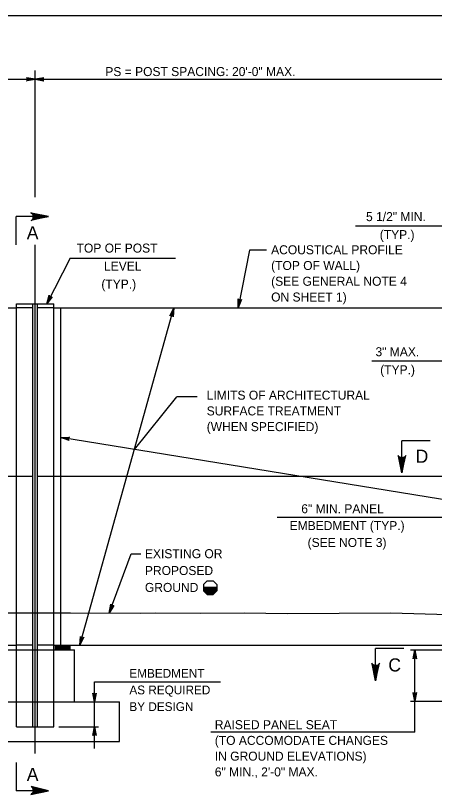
# Model space of a CAD drawing. Extents: x 3475 to 6558, y -3780 to 1166.
# Drawn here: x 3946.4 to 4089.4, y 290.8 to 556.7 of the extents above; entities that cross this region are included whole.
import ezdxf

# ---------------------------------------------------------------- set-up
doc = ezdxf.new("R2010")
doc.units = 0
doc.layers.add('1', color=7, linetype='Continuous')
doc.layers.add('2', color=7, linetype='Continuous')

msp = doc.modelspace()

# ---------------------------------------------------------------- linework, layer by layer
at = {"layer": '1'}
for p, q in [((3953.11, 494.75), (3953.11, 537.96)), ((3904.73, 534.93), (4154.88, 534.93)), ((3946.67, 478.47), (3946.67, 488.11)), ((3957.67, 488.11), (3946.67, 488.11)), ((4145.47, 484.79), (4062.52, 484.79)), ((3953.11, 304.84), (3953.11, 478.39)), ((4026.26, 476.57), (4022.44, 456.94)), ((4032.08, 476.57), (4026.26, 476.57)), ((3965.06, 473.87), (3957.06, 458.29)), ((3965.06, 473.87), (4001.01, 473.87)), ((3946.76, 340.15), (3946.76, 458.29)), ((3946.76, 458.29), (3959.46, 458.29)), ((3952.34, 313.91), (3952.34, 458.29)), ((3953.88, 313.91), (3953.88, 458.29)), ((3959.46, 340.15), (3959.46, 458.29)), ((3889.62, 456.94), (3946.76, 456.94)), ((3952.34, 456.94), (3946.76, 456.94)), ((3959.46, 456.94), (3953.88, 456.94)), ((3959.46, 456.94), (4100.36, 456.94)), ((3961.86, 341.73), (3961.86, 456.94)), ((3968.38, 341.73), (4000.44, 456.94)), ((4154.3, 438.67), (4068, 438.67)), ((3986.99, 408.59), (4001.51, 426.6)), ((4008.43, 426.6), (4001.51, 426.6)), ((4097.96, 390.58), (3961.86, 412.67)), ((4087.93, 411.58), (4078.28, 411.58)), ((4078.28, 400.57), (4078.28, 411.58)), ((3952.34, 399.34), (3889.62, 399.34)), ((4105.94, 399.34), (3953.88, 399.34)), ((4035.72, 385.5), (4092.04, 385.5)), ((3978.4, 352.75), (3985.91, 372.93)), ((3985.91, 372.93), (3989.18, 372.93)), ((4011.8, 363.73), (4010.55, 362.48)), ((4010.55, 362.48), (4010.55, 360.36)), ((4011.8, 363.73), (4013.91, 363.73)), ((4013.91, 363.73), (4015.16, 362.48)), ((4015.16, 362.48), (4015.16, 360.36)), ((4010.53, 361.54), (4015.15, 361.54)), ((4010.54, 360.84), (4015.15, 360.84)), ((4010.54, 360.74), (4015.15, 360.74)), ((4010.54, 360.64), (4015.15, 360.64)), ((4010.54, 360.54), (4015.15, 360.54)), ((4010.54, 360.44), (4015.15, 360.44)), ((4010.55, 361.34), (4015.15, 361.34)), ((4010.55, 361.24), (4015.15, 361.24)), ((4010.55, 361.14), (4015.15, 361.14)), ((4010.55, 361.04), (4015.15, 361.04)), ((4010.55, 360.94), (4015.15, 360.94)), ((4011.8, 359.11), (4010.55, 360.36)), ((4010.55, 360.34), (4015.11, 360.34)), ((4010.56, 361.44), (4015.15, 361.44)), ((4010.66, 360.24), (4015.01, 360.24)), ((4010.76, 360.14), (4014.92, 360.14)), ((4010.86, 360.04), (4014.82, 360.04)), ((4010.96, 359.94), (4014.73, 359.94)), ((4011.06, 359.84), (4014.63, 359.84)), ((4011.17, 359.74), (4014.53, 359.74)), ((4011.27, 359.64), (4014.44, 359.64)), ((4011.37, 359.54), (4014.34, 359.54)), ((4011.47, 359.44), (4014.24, 359.44)), ((4011.57, 359.34), (4014.15, 359.34)), ((4011.68, 359.24), (4014.05, 359.24)), ((4011.78, 359.14), (4013.96, 359.14)), ((4011.8, 359.11), (4013.91, 359.11)), ((4013.64, 361.54), (4015.15, 361.54)), ((4013.91, 359.11), (4015.16, 360.36)), ((3889.62, 341.73), (3946.76, 341.73)), ((3952.34, 341.73), (3946.76, 341.73)), ((3959.46, 341.73), (3953.88, 341.73)), ((3959.46, 341.73), (4100.27, 341.73)), ((3960.01, 340.15), (3960.01, 341.73)), ((3960.01, 341.55), (3965.01, 341.55)), ((3960.01, 341.35), (3965.01, 341.35)), ((3960.01, 341.15), (3965.01, 341.15)), ((3960.01, 340.95), (3965.01, 340.95)), ((3960.01, 340.75), (3965.01, 340.75)), ((3960.01, 340.55), (3965.01, 340.55)), ((3960.01, 340.35), (3965.01, 340.35)), ((3965.01, 340.15), (3965.01, 341.73)), ((4078.94, 340.62), (4069.29, 340.62)), ((4069.29, 329.62), (4069.29, 340.62)), ((3939.61, 340.15), (3966.6, 340.15)), ((3946.76, 313.91), (3946.76, 340.15)), ((3959.46, 313.91), (3959.46, 340.15)), ((3966.6, 322.41), (3966.6, 340.15)), ((4081.23, 340.15), (4091.94, 340.15)), ((4082.69, 312.08), (4082.69, 340.15)), ((3973.41, 329.28), (4016.35, 329.28)), ((3973.41, 306.54), (3973.41, 329.28)), ((3924.31, 322.41), (3981.91, 322.41)), ((3981.91, 308.91), (3981.91, 322.41)), ((4081.23, 322.69), (4091.94, 322.69)), ((3946.76, 313.91), (3959.46, 313.91)), ((3961.14, 313.91), (3974.73, 313.91)), ((4082.69, 312.08), (4013.03, 312.08)), ((3924.31, 308.91), (3981.91, 308.91)), ((3946.67, 301.74), (3946.67, 292.09)), ((3957.67, 292.09), (3946.67, 292.09))]:
    msp.add_line(p, q, dxfattribs=at)
for points in [[(3953.11, 534.93), (3950.12, 534.37), (3950.24, 534.45), (3950.35, 534.53), (3950.41, 534.63), (3950.47, 534.73), (3950.49, 534.83), (3950.51, 534.93), (3950.49, 535.03), (3950.47, 535.13), (3950.41, 535.23), (3950.35, 535.33), (3950.24, 535.41), (3950.12, 535.49), (3953.11, 534.93), (3950.24, 535.41), (3950.35, 535.33), (3953.11, 534.93), (3950.41, 535.23), (3950.47, 535.13), (3953.11, 534.93), (3950.49, 535.03), (3950.51, 534.93), (3953.11, 534.93), (3950.49, 534.83), (3950.47, 534.73), (3953.11, 534.93), (3950.41, 534.63), (3950.35, 534.53), (3953.11, 534.93), (3950.24, 534.45)], [(3953.11, 534.93), (3956.09, 534.37), (3955.98, 534.45), (3955.86, 534.53), (3955.8, 534.63), (3955.74, 534.73), (3955.72, 534.83), (3955.71, 534.93), (3955.72, 535.03), (3955.74, 535.13), (3955.8, 535.23), (3955.86, 535.33), (3955.98, 535.41), (3956.09, 535.49), (3953.11, 534.93), (3955.98, 535.41), (3955.86, 535.33), (3953.11, 534.93), (3955.8, 535.23), (3955.74, 535.13), (3953.11, 534.93), (3955.72, 535.03), (3955.71, 534.93), (3953.11, 534.93), (3955.72, 534.83), (3955.74, 534.73), (3953.11, 534.93), (3955.8, 534.63), (3955.86, 534.53), (3953.11, 534.93), (3955.98, 534.45)], [(3957.67, 488.11), (3951.72, 486.7), (3951.94, 486.89), (3952.17, 487.08), (3952.29, 487.33), (3952.4, 487.57), (3952.44, 487.81), (3952.47, 488.05), (3952.43, 488.29), (3952.4, 488.53), (3952.28, 488.77), (3952.16, 489), (3951.92, 489.19), (3951.69, 489.38), (3957.67, 488.11), (3951.92, 489.19), (3952.16, 489), (3957.67, 488.11), (3952.28, 488.77), (3952.4, 488.53), (3957.67, 488.11), (3952.43, 488.29), (3952.47, 488.05), (3957.67, 488.11), (3952.44, 487.81), (3952.4, 487.57), (3957.67, 488.11), (3952.29, 487.33), (3952.17, 487.08), (3957.67, 488.11), (3951.94, 486.89)], [(3957.06, 458.29), (3957.93, 461.2), (3957.94, 461.06), (3957.96, 460.92), (3958.02, 460.82), (3958.09, 460.72), (3958.17, 460.66), (3958.25, 460.6), (3958.35, 460.57), (3958.44, 460.54), (3958.56, 460.55), (3958.67, 460.55), (3958.8, 460.62), (3958.92, 460.69), (3957.06, 458.29), (3958.8, 460.62), (3958.67, 460.55), (3957.06, 458.29), (3958.56, 460.55), (3958.44, 460.54), (3957.06, 458.29), (3958.35, 460.57), (3958.25, 460.6), (3957.06, 458.29), (3958.17, 460.66), (3958.09, 460.72), (3957.06, 458.29), (3958.02, 460.82), (3957.96, 460.92), (3957.06, 458.29), (3957.94, 461.06)], [(4022.44, 456.94), (4022.46, 459.97), (4022.52, 459.84), (4022.58, 459.71), (4022.66, 459.64), (4022.75, 459.56), (4022.84, 459.52), (4022.94, 459.49), (4023.04, 459.49), (4023.14, 459.48), (4023.25, 459.52), (4023.36, 459.56), (4023.46, 459.66), (4023.56, 459.76), (4022.44, 456.94), (4023.46, 459.66), (4023.36, 459.56), (4022.44, 456.94), (4023.25, 459.52), (4023.14, 459.48), (4022.44, 456.94), (4023.04, 459.49), (4022.94, 459.49), (4022.44, 456.94), (4022.84, 459.52), (4022.75, 459.56), (4022.44, 456.94), (4022.66, 459.64), (4022.58, 459.71), (4022.44, 456.94), (4022.52, 459.84)], [(4000.44, 456.94), (4000.18, 453.91), (4000.09, 454.18), (3999.93, 454.34), (3999.75, 454.43), (3999.54, 454.45), (3999.32, 454.39), (3999.1, 454.21), (4000.44, 456.94), (3999.32, 454.39), (3999.54, 454.45), (4000.44, 456.94), (3999.75, 454.43), (3999.93, 454.34), (4000.44, 456.94), (4000.09, 454.18)], [(3961.86, 412.67), (3964.89, 412.75), (3964.64, 412.63), (3964.49, 412.45), (3964.42, 412.25), (3964.42, 412.05), (3964.51, 411.84), (3964.71, 411.64), (3961.86, 412.67), (3964.51, 411.84), (3964.42, 412.05), (3961.86, 412.67), (3964.42, 412.25), (3964.49, 412.45), (3961.86, 412.67), (3964.64, 412.63)], [(4078.28, 400.57), (4079.7, 406.53), (4079.5, 406.3), (4079.31, 406.07), (4079.07, 405.95), (4078.83, 405.84), (4078.59, 405.81), (4078.35, 405.77), (4078.11, 405.81), (4077.87, 405.85), (4077.63, 405.97), (4077.39, 406.09), (4077.2, 406.32), (4077.01, 406.55), (4078.28, 400.57), (4077.2, 406.32), (4077.39, 406.09), (4078.28, 400.57), (4077.63, 405.97), (4077.87, 405.85), (4078.28, 400.57), (4078.11, 405.81), (4078.35, 405.77), (4078.28, 400.57), (4078.59, 405.81), (4078.83, 405.84), (4078.28, 400.57), (4079.07, 405.95), (4079.31, 406.07), (4078.28, 400.57), (4079.5, 406.3)], [(3978.4, 352.75), (3978.92, 355.74), (3978.95, 355.6), (3978.99, 355.47), (3979.06, 355.38), (3979.14, 355.28), (3979.22, 355.23), (3979.31, 355.18), (3979.41, 355.16), (3979.51, 355.15), (3979.62, 355.17), (3979.74, 355.19), (3979.85, 355.27), (3979.97, 355.35), (3978.4, 352.75), (3979.85, 355.27), (3979.74, 355.19), (3978.4, 352.75), (3979.62, 355.17), (3979.51, 355.15), (3978.4, 352.75), (3979.41, 355.16), (3979.31, 355.18), (3978.4, 352.75), (3979.22, 355.23), (3979.14, 355.28), (3978.4, 352.75), (3979.06, 355.38), (3978.99, 355.47), (3978.4, 352.75), (3978.95, 355.6)], [(3889.62, 352.08), (3905.99, 352.53), (3918.76, 351.96), (3941.95, 352.8), (3965.21, 352.8), (3988.97, 352.7), (3994.28, 352.8), (4009.66, 352.7), (4024.41, 352.8), (4039.2, 352.58), (4074.57, 352.8), (4094.11, 352.27), (4113.91, 349.72), (4122.13, 348.3), (4134.57, 346.98), (4148.35, 345.24), (4170.86, 342.96), (4188.25, 340.82), (4270.64, 334.38), (4307.51, 334.01)], [(3968.38, 341.73), (3968.64, 344.76), (3968.73, 344.49), (3968.89, 344.33), (3969.08, 344.24), (3969.28, 344.22), (3969.5, 344.28), (3969.72, 344.46), (3968.38, 341.73), (3969.5, 344.28), (3969.28, 344.22), (3968.38, 341.73), (3969.08, 344.24), (3968.89, 344.33), (3968.38, 341.73), (3968.73, 344.49)], [(4082.69, 340.15), (4083.24, 337.16), (4083.16, 337.28), (4083.09, 337.39), (4082.99, 337.45), (4082.89, 337.51), (4082.79, 337.53), (4082.69, 337.55), (4082.59, 337.53), (4082.49, 337.51), (4082.39, 337.45), (4082.29, 337.39), (4082.21, 337.28), (4082.13, 337.16), (4082.69, 340.15), (4082.21, 337.28), (4082.29, 337.39), (4082.69, 340.15), (4082.39, 337.45), (4082.49, 337.51), (4082.69, 340.15), (4082.59, 337.53), (4082.69, 337.55), (4082.69, 340.15), (4082.79, 337.53), (4082.89, 337.51), (4082.69, 340.15), (4082.99, 337.45), (4083.09, 337.39), (4082.69, 340.15), (4083.16, 337.28)], [(4069.29, 329.62), (4070.71, 335.58), (4070.51, 335.35), (4070.32, 335.12), (4070.08, 335), (4069.84, 334.89), (4069.6, 334.85), (4069.36, 334.82), (4069.12, 334.86), (4068.88, 334.9), (4068.64, 335.02), (4068.4, 335.14), (4068.21, 335.37), (4068.02, 335.6), (4069.29, 329.62), (4068.21, 335.37), (4068.4, 335.14), (4069.29, 329.62), (4068.64, 335.02), (4068.88, 334.9), (4069.29, 329.62), (4069.12, 334.86), (4069.36, 334.82), (4069.29, 329.62), (4069.6, 334.85), (4069.84, 334.89), (4069.29, 329.62), (4070.08, 335), (4070.32, 335.12), (4069.29, 329.62), (4070.51, 335.35)], [(3973.41, 322.41), (3972.85, 325.39), (3973.01, 325.16), (3973.21, 325.04), (3973.41, 325.01), (3973.61, 325.04), (3973.81, 325.16), (3973.97, 325.39), (3973.41, 322.41), (3973.81, 325.16), (3973.61, 325.04), (3973.41, 322.41), (3973.41, 325.01), (3973.21, 325.04), (3973.41, 322.41), (3973.01, 325.16)], [(4082.69, 322.69), (4082.13, 325.67), (4082.21, 325.55), (4082.29, 325.44), (4082.39, 325.38), (4082.49, 325.32), (4082.59, 325.3), (4082.69, 325.29), (4082.79, 325.3), (4082.89, 325.32), (4082.99, 325.38), (4083.09, 325.44), (4083.16, 325.55), (4083.24, 325.67), (4082.69, 322.69), (4083.16, 325.55), (4083.09, 325.44), (4082.69, 322.69), (4082.99, 325.38), (4082.89, 325.32), (4082.69, 322.69), (4082.79, 325.3), (4082.69, 325.29), (4082.69, 322.69), (4082.59, 325.3), (4082.49, 325.32), (4082.69, 322.69), (4082.39, 325.38), (4082.29, 325.44), (4082.69, 322.69), (4082.21, 325.55)], [(3973.41, 313.91), (3973.97, 310.93), (3973.81, 311.16), (3973.61, 311.27), (3973.41, 311.31), (3973.21, 311.27), (3973.01, 311.16), (3972.85, 310.93), (3973.41, 313.91), (3973.01, 311.16), (3973.21, 311.27), (3973.41, 313.91), (3973.41, 311.31), (3973.61, 311.27), (3973.41, 313.91), (3973.81, 311.16)], [(3957.67, 292.09), (3951.72, 293.51), (3951.94, 293.31), (3952.17, 293.12), (3952.29, 292.88), (3952.4, 292.64), (3952.44, 292.4), (3952.47, 292.16), (3952.43, 291.92), (3952.4, 291.68), (3952.28, 291.44), (3952.16, 291.2), (3951.92, 291.01), (3951.69, 290.82), (3957.67, 292.09), (3951.92, 291.01), (3952.16, 291.2), (3957.67, 292.09), (3952.28, 291.44), (3952.4, 291.68), (3957.67, 292.09), (3952.43, 291.92), (3952.47, 292.16), (3957.67, 292.09), (3952.44, 292.4), (3952.4, 292.64), (3957.67, 292.09), (3952.29, 292.88), (3952.17, 293.12), (3957.67, 292.09), (3951.94, 293.31)]]:
    msp.add_lwpolyline(points, dxfattribs=at)
at = {"layer": '2'}
msp.add_line((3801.34, 556.69), (4587.34, 556.69), dxfattribs=at)

# ---------------------------------------------------------------- texts
at = {"layer": '1'}
for s, height, p in [('PS = POST SPACING: 20\'-0" MAX.', 3.072, (3977.06, 536.04)), ('5 1/2" MIN.', 3.072, (4066.07, 486.52)), ('A', 4.48, (3950.25, 480.31)), ('(TYP.)', 3.072, (4070.75, 480.38)), ('TOP OF POST', 3.072, (3967.26, 475.79)), ('ACOUSTICAL PROFILE', 3.072, (4033.67, 475.21)), ('LEVEL', 3.072, (3976.62, 469.65)), ('(TOP OF WALL)', 3.072, (4033.67, 469.84)), ('(TYP.)', 3.072, (3975.71, 463.5)), ('(SEE GENERAL NOTE 4', 3.072, (4033.67, 464.46)), ('ON SHEET 1)', 3.072, (4033.67, 459.08)), ('3" MAX.', 3.072, (4069.29, 440.4)), ('(TYP.)', 3.072, (4070.9, 434.26)), ('LIMITS OF ARCHITECTURAL', 3.072, (4011.68, 425.58)), ('SURFACE TREATMENT', 3.072, (4011.68, 420.2)), ('(WHEN SPECIFIED)', 3.072, (4011.68, 414.83)), ('D', 4.48, (4083, 404.03)), ('6" MIN. PANEL', 3.072, (4043.96, 386.81)), ('EMBEDMENT (TYP.)', 3.072, (4039.98, 381.05)), ('(SEE NOTE 3)', 3.072, (4046.12, 375.29)), ('EXISTING OR ', 3.072, (3990.58, 371.47)), ('PROPOSED', 3.072, (3990.58, 365.71)), ('GROUND', 3.072, (3990.58, 359.95)), ('C', 4.48, (4073.68, 332.79)), ('EMBEDMENT', 3, (3985.28, 330.67)), ('AS REQUIRED', 3, (3985.28, 324.99)), ('BY DESIGN', 3, (3985.28, 319.3)), ('RAISED PANEL SEAT', 3.072, (4014.44, 313.1)), ('(TO ACCOMODATE CHANGES', 3.072, (4014.44, 307.73)), ('IN GROUND ELEVATIONS)', 3.072, (4014.44, 302.35)), ('A', 4.48, (3950.25, 295.42)), ('6" MIN., 2\'-0" MAX.', 3.072, (4014.44, 296.98))]:
    msp.add_text(s, height=height, dxfattribs=at).set_placement(p)

doc.saveas('drawing.dxf')
